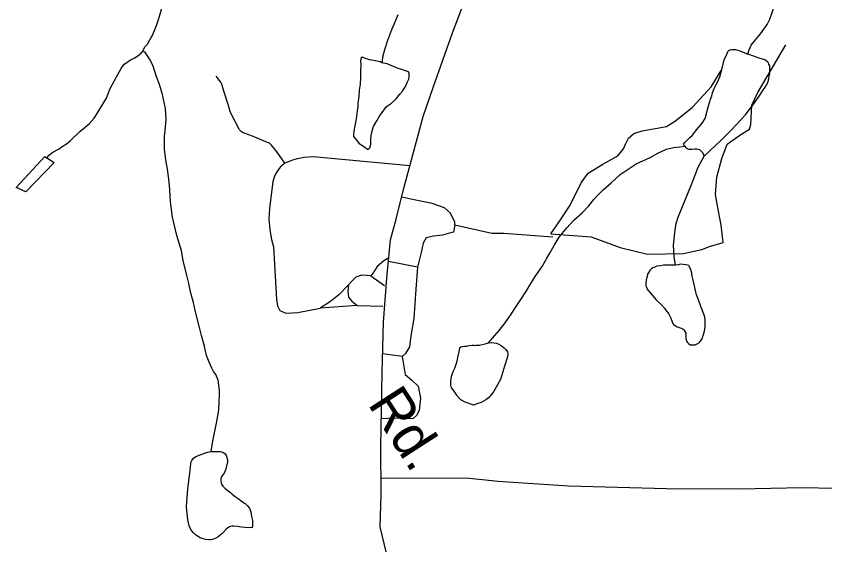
# Model space of a CAD drawing. Extents: x 2001466 to 31450019, y -30647475 to 847247.
# Drawn here: x 2183261 to 2187067, y 745709 to 748208 of the extents above; entities that cross this region are included whole.
import ezdxf

# ---------------------------------------------------------------- set-up
doc = ezdxf.new("R2010")
doc.units = 0
for name, color, linetype in [('Exist Hydrographic Misc Water Feature', 7, 'Continuous'), ('Exist Road Non-System Type 51', 7, 'Continuous'), ('Exist Road Secondary Type 51 Attributed', 7, 'Continuous'), ('Exist Road Secondary Type 51 Label', 7, 'Continuous')]:
    doc.layers.add(name, color=color, linetype=linetype)

msp = doc.modelspace()

# ---------------------------------------------------------------- linework, layer by layer
at = {"layer": 'Exist Hydrographic Misc Water Feature'}
for points in [[(2183852.5, 748038.2), (2183854.9, 748041.8), (2183868.3, 748064.1), (2183878.3, 748076), (2183890.2, 748096.1), (2183902.5, 748118.2), (2183911.9, 748140.3), (2183922, 748164.4), (2183932, 748196.5), (2183949.7, 748256.3), (2183973, 748346.4), (2183988.4, 748402.6), (2183998.3, 748454.6), (2184009.9, 748496.6), (2184017.9, 748526.7), (2184028, 748560.9), (2184041.5, 748601), (2184049.1, 748627.1), (2184059, 748662.9), (2184069, 748682.8), (2184076.8, 748699.1), (2184080.5, 748720.9), (2184078.4, 748756.9)], [(2186705.1, 748029.3), (2186711.5, 748049.5), (2186721.1, 748071.2), (2186740.8, 748095.4), (2186764.6, 748123.8), (2186796.2, 748167.7), (2186808.3, 748193.9), (2186820, 748224.1), (2186833.9, 748266.3), (2186861.4, 748322.1), (2186890.9, 748374.4), (2186918.6, 748412.5), (2186942.6, 748446.6), (2186972.1, 748479), (2187009.9, 748517.1), (2187053.5, 748557.5)], [(2184982.3, 747988.3), (2184984.6, 747994.4), (2184986.6, 748016.5), (2184996, 748050.3), (2185010.2, 748094.4), (2185029.7, 748144.6), (2185045.5, 748180.8), (2185059.2, 748214.8)], [(2184201.3, 746520.7), (2184189, 746534.2), (2184181, 746550.1), (2184168.7, 746578.3), (2184156.6, 746610.2), (2184146.5, 746654.3), (2184132.4, 746703.9), (2184124.2, 746742), (2184105.5, 746815.8), (2184095.2, 746859.6), (2184083.1, 746903.6), (2184072.9, 746949.4), (2184062.4, 746993.6), (2184046.2, 747057.2), (2184038.2, 747103.5), (2184017.3, 747175.2), (2183996.8, 747261.1), (2183986.8, 747333.1), (2183984.5, 747391.1), (2183980, 747440.8), (2183973.7, 747486.8), (2183965.7, 747530.6), (2183959.1, 747580.7), (2183958.7, 747616.9), (2183958.9, 747640.8), (2183962.6, 747668.6), (2183966.7, 747720.7), (2183964.2, 747772.6), (2183949.7, 747838.5), (2183935.7, 747886.5), (2183921.2, 747924.3), (2183915.2, 747942.3), (2183905, 747972.2), (2183891.2, 748002.3), (2183866.8, 748040), (2183852.5, 748038.2)], [(2186408.6, 747595.5), (2186404.5, 747599.3), (2186402.5, 747605.3), (2186408.6, 747613.3), (2186418.5, 747621.6), (2186432.2, 747635.7), (2186444.1, 747647.7), (2186458.1, 747665.5), (2186471.8, 747681.7), (2186489.4, 747703.8), (2186503.8, 747725.9), (2186513.6, 747762.2), (2186519.4, 747786), (2186529, 747816.2), (2186535, 747831.9), (2186538.6, 747846), (2186546.6, 747866.3), (2186554.4, 747882.2), (2186562.4, 747896.4), (2186572.3, 747922.5), (2186584, 747962.4), (2186593.6, 748002.4), (2186605.7, 748028.6), (2186611.4, 748040.7), (2186615.3, 748046.6), (2186619.6, 748048.8), (2186629.7, 748050.9), (2186637.3, 748050.9), (2186647.5, 748051), (2186667.4, 748044.8), (2186687.3, 748037.3), (2186705.1, 748029.3)], [(2183405.7, 747541.4), (2183415.7, 747553.7), (2183429.2, 747563.8), (2183453.4, 747578), (2183463.7, 747583.8), (2183477.2, 747593.9), (2183497.1, 747606.3), (2183517.2, 747622.3), (2183560.9, 747664.4), (2183584.7, 747684.7), (2183604.8, 747700.8), (2183628.5, 747726.8), (2183634.5, 747736.8), (2183656.2, 747772.9), (2183686, 747821.2), (2183703.8, 747867.1), (2183731.7, 747919.3), (2183755.3, 747961.6), (2183769.2, 747981.4), (2183781.1, 747989.7), (2183798.7, 748001.7), (2183819.2, 748011.5), (2183834.4, 748021.8), (2183848.8, 748033.8), (2183852.5, 748038.2)], [(2184982.3, 747988.3), (2184974.5, 747992.3), (2184942.7, 747998.3), (2184924.7, 748001.9), (2184900.5, 748010), (2184890.4, 748013.9), (2184884.5, 748013.6), (2184882.2, 747997.7), (2184882.6, 747979.8), (2184881.2, 747947.6), (2184880.8, 747920), (2184879.4, 747887.8), (2184875.5, 747859.6), (2184873.4, 747829.9), (2184869.7, 747797.6), (2184869.7, 747781.8), (2184866, 747761.7), (2184860.5, 747724), (2184854.3, 747691.7), (2184850.5, 747665.9), (2184848.2, 747647.9), (2184848.6, 747641.8), (2184862.6, 747623.8), (2184874.9, 747607.8), (2184894.9, 747595.9), (2184905, 747588.2), (2184916.9, 747580.4), (2184925.1, 747588.1), (2184930.6, 747604.3), (2184930.4, 747626.1), (2184932.5, 747646.1), (2184936.2, 747668.3), (2184942.1, 747688.1), (2184958.3, 747714.4), (2184972, 747740.4), (2184988, 747760.3), (2185003.6, 747782.7), (2185027.6, 747798.5), (2185049.8, 747818.7), (2185067.4, 747840.7), (2185079.1, 747855.2), (2185095.5, 747879.1), (2185101, 747894.9), (2185108.8, 747911.2), (2185110.9, 747923), (2185110.7, 747937.3), (2185106.8, 747945.1), (2185050.6, 747965), (2185006.9, 747982.5), (2184982.3, 747988.3)], [(2186498.9, 747548.2), (2186530.6, 747578.3), (2186576.4, 747620.5), (2186626, 747671), (2186693.3, 747743.1), (2186711.3, 747767.2), (2186725.4, 747783.3), (2186760.9, 747835.5), (2186774.9, 747857.8), (2186786.3, 747873.9), (2186792.3, 747883.9), (2186798.7, 747895.9), (2186804.2, 747912.1), (2186806, 747926), (2186807.7, 747938), (2186807.9, 747952.1), (2186807.7, 747966), (2186807.7, 747974.1), (2186804, 747982), (2186801.5, 747988), (2186797.6, 747991.9), (2186791.7, 747998), (2186785.5, 748001.8), (2186757.6, 748009.6), (2186719.5, 748023.5), (2186705.1, 748029.3)], [(2185483.4, 746669.3), (2185513, 746703.3), (2185534.7, 746727.6), (2185562.6, 746764), (2185588.4, 746799.8), (2185620.2, 746850.2), (2185635.8, 746874.2), (2185663.7, 746914.2), (2185683.4, 746948.6), (2185707.2, 746986.7), (2185736.7, 747028.9), (2185756.4, 747064.9), (2185774, 747095.1), (2185793.9, 747127.4), (2185817.5, 747167.2), (2185853.4, 747211.7), (2185885.4, 747247.8), (2185924.9, 747282), (2185956.7, 747314.5), (2185980.5, 747344.6), (2185994.6, 747360.7), (2186024.4, 747390.7), (2186061.9, 747423.1), (2186103.9, 747463), (2186141.5, 747487.4), (2186179.2, 747511.7), (2186245, 747542.3), (2186284.8, 747564.7), (2186322.7, 747580.9), (2186354.7, 747589), (2186384.9, 747593), (2186408.6, 747595.5)], [(2186408.6, 747595.5), (2186410.9, 747591.5), (2186418.7, 747585.4), (2186422.8, 747583.6), (2186426.7, 747581.4), (2186434.7, 747581.4), (2186440.6, 747581.7), (2186454.6, 747583.7), (2186464.8, 747583.8), (2186470.8, 747581.6), (2186476.9, 747579.9), (2186482.7, 747575.8), (2186484.5, 747571.9), (2186492.5, 747564.1), (2186496.8, 747555.8), (2186498.9, 747548.2)], [(2183405.7, 747541.4), (2183439.5, 747518), (2183306.6, 747381.2), (2183260.7, 747400.7), (2183396, 747547.4), (2183405.7, 747541.4)], [(2186364.1, 747035.1), (2186358, 747075.4), (2186355.5, 747129.3), (2186363.3, 747201.1), (2186367, 747231), (2186376.7, 747261.2), (2186390.4, 747295.2), (2186411.9, 747345.5), (2186435.9, 747407.6), (2186459.3, 747463.7), (2186471, 747496), (2186498.9, 747548.2)], [(2186364.1, 747035.1), (2186358.6, 747035.1), (2186332.2, 747035), (2186328.5, 747034.8), (2186308.4, 747035), (2186294.4, 747032.7), (2186276.2, 747030.5), (2186266.7, 747026.7), (2186258.3, 747022.3), (2186251, 747018.6), (2186242.8, 747010.5), (2186238.9, 747002.5), (2186232.9, 746992.5), (2186230.9, 746982.2), (2186226.8, 746966.2), (2186225.1, 746948.2), (2186225.1, 746938.5), (2186227.2, 746932.5), (2186231.5, 746922.5), (2186237.4, 746914.3), (2186255.5, 746892.5), (2186273.7, 746872.7), (2186297.9, 746848.8), (2186311.9, 746832.9), (2186318, 746825.1), (2186332.2, 746807.1), (2186338.3, 746795.2), (2186342, 746785.3), (2186348.4, 746769), (2186352.5, 746761.4), (2186356.2, 746755.2), (2186362.3, 746751.4), (2186368.5, 746747.2), (2186390.6, 746739.5), (2186398.4, 746735.5), (2186404.5, 746731.7), (2186408.8, 746723.7), (2186413, 746715.8), (2186412.7, 746709.7), (2186412.7, 746691.5), (2186414.8, 746683.9), (2186416.8, 746677.9), (2186420.9, 746671.6), (2186426.7, 746665.8), (2186432.8, 746659.6), (2186441, 746660), (2186449.2, 746660), (2186457.2, 746660), (2186466.9, 746664.3), (2186477.1, 746672), (2186485.1, 746682.2), (2186490.7, 746692.3), (2186494.8, 746704.2), (2186500.5, 746724), (2186504.2, 746746.2), (2186504.2, 746760.4), (2186504.2, 746776.3), (2186502.4, 746790.3), (2186497.8, 746804.4), (2186483.9, 746840.2), (2186473.4, 746872.2), (2186463.4, 746896), (2186455, 746930.1), (2186449, 746957.8), (2186442.7, 746983.9), (2186440.8, 746997.6), (2186436.5, 747013.6), (2186430.4, 747027.5), (2186426.5, 747033.8), (2186420.7, 747035.5), (2186412.5, 747037.5), (2186400.4, 747039.3), (2186388.3, 747039.6), (2186378.5, 747037.4), (2186364.1, 747035.1)], [(2185416, 746657.1), (2185424, 746659.2), (2185441.8, 746659.3), (2185469.1, 746665.3), (2185483.4, 746669.3)], [(2185483.4, 746669.3), (2185497.4, 746671.2), (2185509.3, 746669.4), (2185521, 746667.6), (2185533.1, 746663.8), (2185543.5, 746657.7), (2185551.5, 746651.7), (2185557.3, 746645.9), (2185565.3, 746637.8), (2185573.5, 746628.1), (2185575.7, 746618), (2185573.7, 746604.1), (2185559.9, 746559.9), (2185540.2, 746497.6), (2185520.8, 746461.6), (2185507.2, 746439.3), (2185494.7, 746423.4), (2185484.7, 746411.5), (2185471.1, 746401.4), (2185449.2, 746389.3), (2185433.4, 746383.5), (2185417.4, 746377.4)], [(2185416, 746657.1), (2185405.7, 746657.1), (2185391.8, 746655.1), (2185380.1, 746653.2), (2185371.9, 746652.9), (2185360.2, 746651), (2185353.9, 746649.1), (2185348.1, 746645.1), (2185344.2, 746627), (2185339.9, 746609), (2185334.4, 746582.7), (2185330.5, 746567.1), (2185324.3, 746548.9), (2185316.5, 746532.6), (2185311, 746518.9), (2185308.7, 746510.7), (2185304.6, 746488.6), (2185305.1, 746470.7), (2185308.9, 746458.7), (2185317.2, 746446.9), (2185333.1, 746423), (2185351.6, 746402.8), (2185373.3, 746391.4), (2185413.5, 746377.2), (2185417.4, 746377.4)], [(2184179.1, 746158.5), (2184185.1, 746198.6), (2184194.7, 746246.6), (2184204.5, 746298.7), (2184214, 746352.4), (2184215.8, 746396.4), (2184217.7, 746422.4), (2184217.3, 746446.4), (2184215.4, 746470.7), (2184211.3, 746494.4), (2184201.3, 746520.7)], [(2184179.1, 746158.5), (2184193.1, 746158.4), (2184207.2, 746158.7), (2184221.1, 746158.6), (2184228.9, 746156.6), (2184235.1, 746152.9), (2184243.5, 746148.8), (2184249.2, 746141), (2184253.1, 746130.7), (2184255.4, 746119), (2184255.6, 746106.8), (2184251.5, 746090.8), (2184247.6, 746074.7), (2184240, 746056.8), (2184235.5, 746050.6), (2184229.6, 746043), (2184226.1, 746036.6), (2184223.8, 746028.8), (2184224.2, 746020.7), (2184225.9, 746010.7), (2184227.9, 746004.7), (2184233.9, 745994.9), (2184244.1, 745984.8), (2184258.3, 745972.9), (2184270.4, 745963), (2184278.2, 745957), (2184292.3, 745947.1), (2184306.4, 745937.3), (2184326.5, 745921.2), (2184338.4, 745913.3), (2184348.3, 745903.4), (2184358.7, 745891.7), (2184364.7, 745873.7), (2184368.6, 745851.6), (2184372.9, 745833.5), (2184373.1, 745819.7), (2184373.1, 745809.5), (2184371.5, 745799.6), (2184365.5, 745799.8), (2184353.2, 745799.6), (2184339.1, 745799.7), (2184321.2, 745801.6), (2184303, 745805.1), (2184285.1, 745807), (2184279.2, 745807.1), (2184275.3, 745807.3), (2184265.2, 745803.1), (2184257.4, 745799), (2184249.2, 745793), (2184237.1, 745779), (2184227.3, 745769.1), (2184211.7, 745756.9), (2184201.3, 745750.7), (2184185.5, 745744.6), (2184175.4, 745742.5), (2184165.6, 745742.3), (2184151.4, 745744.5), (2184141.6, 745746.4), (2184127.2, 745752.2), (2184113.7, 745760.3), (2184105.3, 745766.1), (2184095.5, 745776.1), (2184085.2, 745788.2), (2184075.4, 745807.9), (2184069, 745836), (2184062.6, 745897.9), (2184064.5, 745921.9), (2184068.2, 745981.8), (2184077.4, 746055.9), (2184081.7, 746084), (2184083.6, 746099.9), (2184085.2, 746109.8), (2184087.5, 746116), (2184095.7, 746126.1), (2184107.1, 746134.1), (2184127, 746142), (2184147.1, 746150.3), (2184163.1, 746154.4), (2184179.1, 746158.5)]]:
    msp.add_lwpolyline(points, dxfattribs=at)
at = {"layer": 'Exist Road Non-System Type 51'}
for p, q in [((2185149.3, 747026.1), (2185012.8, 747053)), ((2184930.1, 746985.7), (2184994.1, 746939.5)), ((2184866, 746846), (2184692.1, 746832.3)), ((2184866, 746846), (2184987.1, 746842.8)), ((2185078, 746606), (2184986.4, 746617.4))]:
    msp.add_line(p, q, dxfattribs=at)
for points in [[(2185777.5, 747182.2), (2185966.7, 747168.8), (2186104, 747118.4), (2186232.1, 747086.4), (2186401.5, 747091), (2186488.4, 747109.3), (2186525, 747123), (2186588.2, 747141.5), (2186580, 747223.7), (2186561.7, 747315.3), (2186552.5, 747367.4), (2186559.4, 747449.8), (2186582.2, 747536.8), (2186607.4, 747605.4), (2186666.9, 747646.7), (2186712.7, 747676.4), (2186719.5, 747697), (2186724.1, 747788.6), (2186751.6, 747848.1), (2186884.3, 748072.4)], [(2185777.5, 747182.2), (2185822.5, 747248.3), (2185866, 747312.4), (2185900.3, 747381.1), (2185920.9, 747422.3), (2185953, 747468.1), (2186021.6, 747511.6), (2186092.5, 747550.5), (2186120, 747582.6), (2186129.2, 747605.4), (2186142.9, 747632.9), (2186168.1, 747655.8), (2186207, 747667.3), (2186321.4, 747687.9), (2186364.9, 747715.3), (2186444.9, 747779.4), (2186531.9, 747875.6), (2186580, 747951.1)], [(2184524.8, 747514.9), (2184489.4, 747567), (2184477.4, 747583), (2184463.3, 747600.7), (2184457, 747606.8), (2184453.9, 747609.1), (2184448.1, 747611.6), (2184436.2, 747616.3), (2184372.8, 747642.2), (2184338.3, 747654.9), (2184326.6, 747659.7), (2184320.6, 747663.8), (2184317.1, 747667.3), (2184312.6, 747671.8), (2184310.5, 747675.6), (2184273.9, 747745.2), (2184268.8, 747758.9), (2184263.6, 747776.8), (2184259.1, 747791.9), (2184238.8, 747855.1), (2184228.6, 747886.9), (2184224, 747896.8), (2184218.4, 747904.9), (2184201.4, 747924.5)], [(2185114.6, 747503.5), (2184659, 747545.3), (2184616.1, 747542.8), (2184584, 747536.3), (2184562, 747529.5), (2184545.3, 747523.6), (2184524.8, 747514.9)], [(2184524.8, 747514.9), (2184503.4, 747497.5), (2184484.8, 747469.7), (2184474.4, 747449.5), (2184468.6, 747429.6), (2184452.4, 747301.8), (2184450.4, 747251.6), (2184454.9, 747201.3), (2184462.2, 747155.6), (2184472.1, 747121.6), (2184486.1, 746873.5), (2184490.7, 746843.7), (2184502, 746822.6), (2184530, 746809.6), (2184586.1, 746811.8), (2184692.1, 746832.3)], [(2185325.5, 747223), (2185325.1, 747237.4), (2185304.6, 747280.9), (2185276.6, 747304.7), (2185218.3, 747326.3), (2185119.1, 747345.7), (2185075.5, 747355.2)], [(2185325.5, 747223), (2185318.6, 747191), (2185300.3, 747186.4), (2185268.3, 747177.2), (2185224.8, 747172.7), (2185190.5, 747163.5), (2185176.7, 747138.3), (2185167.6, 747094.8), (2185149.3, 747026.1)], [(2185786.2, 747167.8), (2185556.6, 747184.1), (2185499.4, 747184.1), (2185325.5, 747223)], [(2185014.3, 747069.4), (2184991.8, 747055.7), (2184959.4, 747029.8), (2184944.3, 747003.9), (2184930.1, 746985.7)], [(2185149.3, 747026.1), (2185142.1, 746921.9), (2185133, 746784.5), (2185119.2, 746702.1), (2185112.4, 746651.7), (2185094.1, 746619.7), (2185078, 746606)], [(2184930.1, 746985.7), (2184886.6, 746987.9), (2184859.1, 746978.8), (2184840.8, 746960.5), (2184824.8, 746942.2)], [(2184824.8, 746942.2), (2184779, 746896.4), (2184740.1, 746864.3), (2184692.1, 746832.3)], [(2184824.8, 746942.2), (2184822.5, 746912.4), (2184824.8, 746884.9), (2184840.8, 746866.6), (2184866, 746846)], [(2185078, 746606), (2185091.8, 746521.3), (2185123.8, 746493.8), (2185153.6, 746465.2), (2185164.4, 746409.1), (2185157.9, 746350.8), (2185144.9, 746327.1), (2185127.7, 746312), (2185043.7, 746315.2), (2184980, 746312.2)], [(2187935.9, 746359.9), (2187917.5, 746342.3), (2187843.1, 746355), (2187792.8, 746368.7), (2187742.4, 746380.2), (2187689.8, 746380.2), (2187639.5, 746341.3), (2187616.6, 746281.7), (2187582.3, 746222.2), (2187547.9, 746169.6), (2187488.4, 746130.7), (2187447.2, 746103.2), (2187390, 746062), (2187326, 746016.2), (2187264.2, 745993.3), (2187207, 745986.4), (2187113.1, 745984.2), (2186962.1, 745987.6), (2186664.6, 745980.7), (2186321.4, 745981.9), (2185861.4, 745995.6), (2185529.6, 746016.2), (2185378.6, 746033.4), (2184978.2, 746031.2)]]:
    msp.add_lwpolyline(points, dxfattribs=at)
at = {"layer": 'Exist Road Secondary Type 51 Attributed'}
msp.add_lwpolyline([(2185002.1, 745685.6), (2184974.9, 745804), (2184978.5, 745955.8), (2184977.5, 746182), (2184984.3, 746528.6), (2184990, 746766.3), (2185005.7, 746974.6), (2185022, 747154.7), (2185049.2, 747252.1), (2185084.7, 747391.4), (2185176.3, 747734.9), (2185223.4, 747872), (2185315, 748129.6), (2185465.1, 748525.4)], dxfattribs=at)

# ---------------------------------------------------------------- texts
at = {"layer": 'Exist Road Secondary Type 51 Label'}
msp.add_text('Rd.', height=190, rotation=302.8248, dxfattribs=at).set_placement((2184912.6, 746382.7))

doc.saveas('drawing.dxf')
